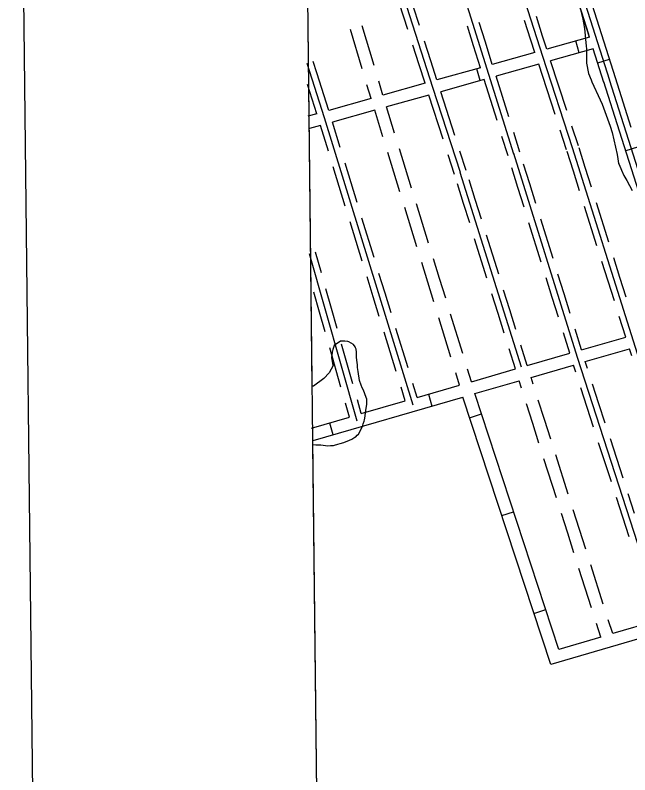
# Model space of a CAD drawing. Extents: x 3683613 to 3738215, y 469626 to 495384.
# Drawn here: x 3686954 to 3688446, y 490192 to 492036 of the extents above; entities that cross this region are included whole.
import ezdxf

# ---------------------------------------------------------------- set-up
doc = ezdxf.new("R2010")
doc.units = 0
for name, color, linetype in [('V-ANNO-SYMB', 7, 'Continuous'), ('V-GRID-FRAM', 7, 'Continuous'), ('V-ROAD-CNTR', 7, 'Continuous'), ('V-SITE-VEGE', 7, 'Continuous')]:
    doc.layers.add(name, color=color, linetype=linetype)

msp = doc.modelspace()

# ---------------------------------------------------------------- linework, layer by layer
at = {"layer": 'V-ANNO-SYMB'}
msp.add_lwpolyline([(3687220.6, 470866), (3720301.5, 471250.9), (3720034.9, 494166), (3686953.9, 493781), (3687220.6, 470866)], dxfattribs=at)
at = {"layer": 'V-GRID-FRAM'}
msp.add_lwpolyline([(3687651.7, 493221.8), (3719350.3, 493590.7), (3719569.8, 475409.4), (3687855.3, 475040.3), (3687651.7, 493221.8)], dxfattribs=at)
at = {"layer": 'V-ROAD-CNTR'}
for p, q in [((3688323.4, 491944.8), (3688315.3, 491973.7)), ((3688368.4, 491920.4), (3688397, 491929.5)), ((3688082.8, 491877.1), (3688074.7, 491906)), ((3688465, 491715.6), (3688436.4, 491706.5)), ((3687957.3, 491115.8), (3687965.7, 491087)), ((3688057.4, 491058.5), (3688085.9, 491067.9)), ((3687717.2, 491046.3), (3687725.5, 491017.5)), ((3688135.5, 490821), (3688164, 490830.4)), ((3688213.6, 490583.5), (3688242.1, 490592.9))]:
    msp.add_line(p, q, dxfattribs=at)
for points in [[(3688307.2, 491714), (3688234.8, 491935.5), (3687962.2, 492785.1), (3687821.4, 493227.2)], [(3688397.9, 491877.3), (3688105.1, 492797.7), (3688004.4, 493089.5)], [(3688412.2, 491881.8), (3688119.3, 492802.4), (3688018.6, 493094.3)], [(3688034.9, 491653.9), (3687968, 491860.4), (3687695.9, 492708.8), (3687652.4, 492884.1)], [(3688348.5, 491983), (3688086.9, 492805.2)], [(3688346.6, 491989), (3688090.8, 492792.9)], [(3688165.1, 491698.6), (3687835.2, 492748.7), (3687830.5, 492764.1)], [(3687935.6, 492010.6), (3687905.1, 492105.8)], [(3687907, 492001.5), (3687876.5, 492096.7)], [(3688234.7, 491984.8), (3688219.4, 492032.4)], [(3687825.3, 491914), (3687796.5, 492009.8)], [(3688066.9, 491961.3), (3688051.9, 492009)], [(3688095.5, 491970.3), (3688080.5, 492018)], [(3688206.1, 491975.6), (3688190.8, 492023.3)], [(3687796.6, 491905.4), (3687767.8, 492001.2)], [(3687963.1, 491924.9), (3687947.8, 491972.5)], [(3688215.7, 491945.7), (3688206.1, 491975.6)], [(3688244.6, 491953.8), (3688234.7, 491984.8)], [(3688348.5, 491983), (3688244.6, 491953.8)], [(3687934.5, 491915.8), (3687919.3, 491963.4)], [(3688083.5, 491908.5), (3688066.9, 491961.3)], [(3688112.4, 491916.6), (3688095.5, 491970.3)], [(3688357.6, 491954.4), (3688253.9, 491925.3)], [(3688383.6, 491872.7), (3688357.6, 491954.4)], [(3688215.7, 491945.7), (3688112.4, 491916.6)], [(3687919.9, 491089.3), (3687705.3, 491786.5), (3687663.2, 491918.7)], [(3687686.1, 491896.4), (3687677.5, 491923.3)], [(3687977.9, 491878.8), (3687963.1, 491924.9)], [(3688225, 491917.1), (3688121.4, 491888)], [(3688264.9, 491794.9), (3688225, 491917.1)], [(3688293.5, 491804.2), (3688253.9, 491925.3)], [(3687949, 491870.7), (3687934.5, 491915.8)], [(3688083.5, 491908.5), (3687977.9, 491878.8)], [(3687715.2, 491804.9), (3687686.1, 491896.4)], [(3688092.5, 491879.9), (3687987.1, 491850.2)], [(3688123.9, 491780), (3688092.5, 491879.9)], [(3688152.5, 491789), (3688121.4, 491888)], [(3688449.9, 491763.3), (3688411.6, 491883.6)], [(3687686.3, 491796.8), (3687663.8, 491867.4)], [(3687818.1, 491833.8), (3687808.1, 491867.1)], [(3687847, 491842), (3687836.8, 491875.7)], [(3687949, 491870.7), (3687847, 491842)], [(3688421.3, 491754.2), (3688383, 491874.5)], [(3688582.4, 491296.7), (3688397.3, 491879.1)], [(3688021.4, 491744.1), (3687987.1, 491850.2)], [(3687818.1, 491833.8), (3687715.2, 491804.9)], [(3687958.2, 491842.1), (3687855.7, 491813.3)], [(3687992.9, 491734.9), (3687958.2, 491842.1)], [(3687875.3, 491749.8), (3687855.7, 491813.3)], [(3687686.3, 491796.8), (3687664.7, 491790.7)], [(3687826.8, 491805.1), (3687724.2, 491776.3)], [(3687846.6, 491741), (3687826.8, 491805.1)], [(3687743, 491715), (3687724.2, 491776.3)], [(3687695.3, 491768.1), (3687668.9, 491760.7)], [(3687714.3, 491706.2), (3687695.3, 491768.1)], [(3688179.4, 491703.1), (3688164.5, 491750.8)], [(3688292.9, 491709.3), (3688277.4, 491756.9)], [(3688321.4, 491718.7), (3688305.9, 491766.2)], [(3688497, 491515.9), (3688421.3, 491754.2)], [(3688150.8, 491694.1), (3688135.8, 491741.8)], [(3688661.2, 490593.6), (3688455.4, 491244.3), (3688307.2, 491714)], [(3688338, 491666.1), (3688323, 491713.8)], [(3687873.2, 491655), (3687858.4, 491702.8)], [(3687901.8, 491663.9), (3687887.1, 491711.6)], [(3688020.6, 491649.3), (3688005.2, 491696.8)], [(3688049.2, 491658.5), (3688033.8, 491706.1)], [(3688529.9, 490555.3), (3688319.2, 491204.9), (3688164.7, 491700.1)], [(3688309.4, 491657), (3688294.4, 491704.7)], [(3687769.5, 491629), (3687754.8, 491676.7)], [(3687740.8, 491620.1), (3687726.1, 491667.9)], [(3687916.6, 491616.1), (3687901.8, 491663.9)], [(3688174.7, 491617.6), (3688159.8, 491665.4)], [(3688203.3, 491626.6), (3688188.4, 491674.3)], [(3688353.1, 491618.4), (3688338, 491666.1)], [(3687887.9, 491607.2), (3687873.2, 491655)], [(3688183, 491181.1), (3688034.7, 491654.4)], [(3688324.5, 491609.4), (3688309.4, 491657)], [(3687784.2, 491581.2), (3687769.5, 491629)], [(3688042.6, 491579.1), (3688027.6, 491626.8)], [(3688071.2, 491588.1), (3688056.3, 491635.8)], [(3688218.2, 491578.8), (3688203.3, 491626.6)], [(3687755.5, 491572.3), (3687740.8, 491620.1)], [(3688189.6, 491569.9), (3688174.7, 491617.6)], [(3688086.2, 491540.4), (3688071.2, 491588.1)], [(3687929.2, 491473.5), (3687899.7, 491569)], [(3687957.9, 491482.3), (3687928.4, 491577.9)], [(3688057.5, 491531.4), (3688042.6, 491579.1)], [(3688366.6, 491475.9), (3688336.5, 491571.2)], [(3688395.2, 491484.9), (3688365.1, 491580.2)], [(3687796.7, 491438.5), (3687767.3, 491534.1)], [(3687825.4, 491447.4), (3687796, 491542.9)], [(3688231.3, 491436.3), (3688201.5, 491531.7)], [(3688259.9, 491445.2), (3688230.1, 491540.7)], [(3688099.4, 491397.8), (3688069.5, 491493.2)], [(3688128, 491406.8), (3688098.1, 491502.2)], [(3687783.9, 491050), (3687668.4, 491456.8)], [(3687697.3, 491410), (3687682.8, 491460.9)], [(3687984.4, 491396.3), (3687969.7, 491444.1)], [(3688393.7, 491390), (3688378.7, 491437.7)], [(3688422.3, 491399.1), (3688407.3, 491446.7)], [(3687955.8, 491387.5), (3687941, 491435.2)], [(3687823.2, 491352.5), (3687808.5, 491400.3)], [(3687851.9, 491361.4), (3687837.2, 491409.1)], [(3688286.7, 491359.3), (3688271.8, 491407)], [(3687970.5, 491339.7), (3687955.8, 491387.5)], [(3687999.2, 491348.5), (3687984.4, 491396.3)], [(3688258.1, 491350.3), (3688243.2, 491398.1)], [(3688408.8, 491342.3), (3688393.7, 491390)], [(3688437.4, 491351.4), (3688422.3, 491399.1)], [(3687693, 491315.2), (3687679.3, 491363.3)], [(3687721.9, 491323.4), (3687708.2, 491371.5)], [(3688154.9, 491320.9), (3688140, 491368.6)], [(3687837.9, 491304.7), (3687823.2, 491352.5)], [(3687866.6, 491313.6), (3687851.9, 491361.4)], [(3688126.3, 491311.9), (3688111.4, 491359.7)], [(3688273, 491302.6), (3688258.1, 491350.3)], [(3688301.6, 491311.6), (3688286.7, 491359.3)], [(3687706.6, 491267.1), (3687693, 491315.2)], [(3687735.5, 491275.3), (3687721.9, 491323.4)], [(3688040.5, 491214.8), (3688011, 491310.3)], [(3688141.2, 491264.2), (3688126.3, 491311.9)], [(3688169.9, 491273.2), (3688154.9, 491320.9)], [(3688011.8, 491205.9), (3687982.3, 491301.5)], [(3688436.5, 491254.4), (3688420.8, 491304.2)], [(3687907.8, 491179.8), (3687878.3, 491275.3)], [(3688329.1, 491223.4), (3688313.5, 491273.4)], [(3687879.1, 491170.9), (3687849.7, 491266.5)], [(3688300.3, 491215), (3688284.9, 491264.4)], [(3688329.1, 491223.4), (3688436.5, 491254.4)], [(3687773.7, 491140.6), (3687746.4, 491236.8)], [(3688197.4, 491185.3), (3688181.8, 491235)], [(3687744.9, 491132.5), (3687717.6, 491228.6)], [(3688168.6, 491176.9), (3688153.2, 491226.1)], [(3688338.2, 491194.8), (3688445.5, 491225.8)], [(3688450.9, 491208.8), (3688445.5, 491225.8)], [(3688197.4, 491185.3), (3688300.3, 491215)], [(3688206.5, 491156.6), (3688309.4, 491186.4)], [(3688315.1, 491168.9), (3688309.4, 491186.4)], [(3688343.6, 491178.2), (3688338.2, 491194.8)], [(3688032.9, 491137.6), (3688023.6, 491167.7)], [(3688061.7, 491146), (3688052.3, 491176.6)], [(3688061.7, 491146), (3688168.6, 491176.9)], [(3688069.7, 491117.1), (3688177.6, 491148.3)], [(3688183.3, 491130.6), (3688177.6, 491148.3)], [(3688211.9, 491139.7), (3688206.5, 491156.6)], [(3687901.1, 491099.5), (3687890.9, 491132.7)], [(3687929.9, 491107.8), (3687919.5, 491141.5)], [(3687929.9, 491107.8), (3688032.9, 491137.6)], [(3688342.9, 491083.3), (3688327.4, 491130.9)], [(3688371.4, 491092.6), (3688356, 491140.1)], [(3687677.5, 491003.6), (3688040.9, 491108.7)], [(3688807.7, 490634.1), (3688811.5, 490621.9), (3688254.5, 490459.2), (3688040.9, 491108.7)], [(3688070.7, 491114), (3688069.7, 491117.1)], [(3688375.8, 490525.9), (3688274, 490496.1), (3688069.7, 491117.1)], [(3687765.4, 491060.2), (3687755.8, 491094)], [(3687794.2, 491068.6), (3687784.7, 491102.2)], [(3687794.2, 491068.6), (3687901.1, 491099.5)], [(3688210.6, 491044.8), (3688195.4, 491092.5)], [(3688239.2, 491054), (3688224, 491101.6)], [(3688386.8, 491045), (3688371.4, 491092.6)], [(3688358.3, 491035.8), (3688342.9, 491083.3)], [(3687673.2, 491033.5), (3687765.4, 491060.2)], [(3688254.3, 491006.3), (3688239.2, 491054)], [(3688225.8, 490997.2), (3688210.6, 491044.8)], [(3688401.5, 490902.6), (3688370.6, 490997.7)], [(3688430, 490911.8), (3688399.2, 491007)], [(3688268.2, 490863.8), (3688237.9, 490959.1)], [(3688296.8, 490872.9), (3688266.5, 490968.2)], [(3688457.8, 490826.2), (3688442.4, 490873.8)], [(3688429.2, 490817), (3688413.8, 490864.5)], [(3688324.1, 490787.2), (3688309, 490834.8)], [(3688295.5, 490778.1), (3688280.4, 490825.7)], [(3688444.7, 490769.4), (3688429.2, 490817)], [(3688310.7, 490730.4), (3688295.5, 490778.1)], [(3688339.3, 490739.5), (3688324.1, 490787.2)], [(3688381.8, 490606.1), (3688351.4, 490701.4)], [(3688353.2, 490597), (3688322.9, 490692.3)], [(3688375.8, 490525.9), (3688365.3, 490558.9)], [(3688404.7, 490534.3), (3688393.9, 490568)], [(3688510.9, 490565.3), (3688404.7, 490534.3)]]:
    msp.add_lwpolyline(points, dxfattribs=at)
at = {"layer": 'V-SITE-VEGE'}
for p, q in [((3687675, 491135.6), (3687657.9, 492670.5)), ((3688321.8, 492070.8), (3688332.1, 492026.4)), ((3688332.1, 492026.4), (3688336.5, 492003.4)), ((3688336.5, 492003.4), (3688340.3, 491961.1)), ((3688340.3, 491961.1), (3688341, 491953.9)), ((3688341, 491953.9), (3688341.2, 491919.5)), ((3688341.2, 491919.5), (3688346.3, 491894.4)), ((3688346.3, 491894.4), (3688352.1, 491879.3)), ((3688352.1, 491879.3), (3688354.3, 491874.3)), ((3688354.3, 491874.3), (3688374.6, 491830.6)), ((3688374.6, 491830.6), (3688379, 491819.9)), ((3688379, 491819.9), (3688398.6, 491766.1)), ((3688398.6, 491766.1), (3688403.7, 491751.1)), ((3688403.7, 491751.1), (3688415.4, 491698)), ((3688415.4, 491698), (3688417.6, 491687.3)), ((3688417.6, 491687.3), (3688419.1, 491675.8)), ((3688419.1, 491675.8), (3688420.6, 491673.6)), ((3688420.6, 491673.6), (3688426.4, 491659.3)), ((3688426.4, 491659.3), (3688432.2, 491646.4)), ((3688432.2, 491646.4), (3688438.7, 491634.2)), ((3688438.7, 491634.2), (3688452.4, 491609.9)), ((3687743.5, 491244.1), (3687728.5, 491234)), ((3687754.3, 491244.2), (3687743.5, 491244.1)), ((3687761.4, 491243.5), (3687754.3, 491244.2)), ((3687764.3, 491242.8), (3687761.4, 491243.5)), ((3687775.1, 491236.4), (3687764.3, 491242.8)), ((3687779.5, 491230.6), (3687775.1, 491236.4)), ((3687723.5, 491217.5), (3687722.2, 491203.8)), ((3687724.9, 491224.6), (3687723.5, 491217.5)), ((3687728.5, 491234), (3687724.9, 491224.6)), ((3687780.2, 491228.5), (3687779.5, 491230.6)), ((3687781.6, 491224.9), (3687780.2, 491228.5)), ((3687782.4, 491217.7), (3687781.6, 491224.9)), ((3687782.4, 491204.8), (3687782.4, 491217.7)), ((3687722.2, 491203.8), (3687722.9, 491200.2)), ((3687722.9, 491200.2), (3687724.4, 491190.2)), ((3687783.2, 491199.1), (3687782.4, 491204.8)), ((3687783.9, 491191.9), (3687783.2, 491199.1)), ((3687725.8, 491185.2), (3687715.9, 491167.2)), ((3687724.4, 491190.2), (3687725.8, 491185.2)), ((3687785.4, 491187.6), (3687783.9, 491191.9)), ((3687785.4, 491180.4), (3687785.4, 491187.6)), ((3687786.9, 491171.1), (3687785.4, 491180.4)), ((3687715.9, 491167.2), (3687703, 491153.5)), ((3687789.9, 491148.9), (3687786.9, 491171.1)), ((3687703, 491153.5), (3687678, 491135.4)), ((3687794.2, 491137.4), (3687789.9, 491148.9)), ((3687675.8, 491135.4), (3687675, 491135.6)), ((3687678, 491135.4), (3687675.8, 491135.4)), ((3687796.4, 491130.9), (3687794.2, 491137.4)), ((3687799.3, 491125.2), (3687796.4, 491130.9)), ((3687803, 491116.6), (3687799.3, 491125.2)), ((3687805.9, 491108), (3687803, 491116.6)), ((3687808, 491103.7), (3687805.9, 491108)), ((3687806, 491081.5), (3687808.1, 491090.8)), ((3687808.1, 491090.8), (3687808, 491103.7)), ((3687803.2, 491057.8), (3687805.3, 491076.4)), ((3687805.3, 491076.4), (3687806, 491081.5)), ((3687799, 491043.4), (3687801.1, 491049.9)), ((3687801.1, 491049.9), (3687802.5, 491053.5)), ((3687802.5, 491053.5), (3687803.2, 491057.8)), ((3687787.6, 491018.9), (3687796.9, 491037.6)), ((3687796.9, 491037.6), (3687799, 491043.4)), ((3687781.2, 491012.4), (3687784, 491016)), ((3687784, 491016), (3687787.6, 491018.9)), ((3687735.3, 490993.6), (3687737.5, 490994.3)), ((3687737.5, 490994.3), (3687743.2, 490995.8)), ((3687743.2, 490995.8), (3687751.8, 490998.7)), ((3687751.8, 490998.7), (3687765.4, 491003.8)), ((3687765.4, 491003.8), (3687771.2, 491006.6)), ((3687771.2, 491006.6), (3687778.3, 491011)), ((3687778.3, 491011), (3687781.2, 491012.4)), ((3687693.7, 489468.9), (3687676.6, 490993.2)), ((3687676.6, 490993.2), (3687683.7, 490992.6)), ((3687683.7, 490992.6), (3687695.9, 490992.7)), ((3687695.9, 490992.7), (3687713.1, 490990.6)), ((3687713.1, 490990.6), (3687719.5, 490991.3)), ((3687719.5, 490991.3), (3687726.7, 490991.4)), ((3687726.7, 490991.4), (3687731.7, 490992.8)), ((3687731.7, 490992.8), (3687735.3, 490993.6))]:
    msp.add_line(p, q, dxfattribs=at)

doc.saveas('drawing.dxf')
